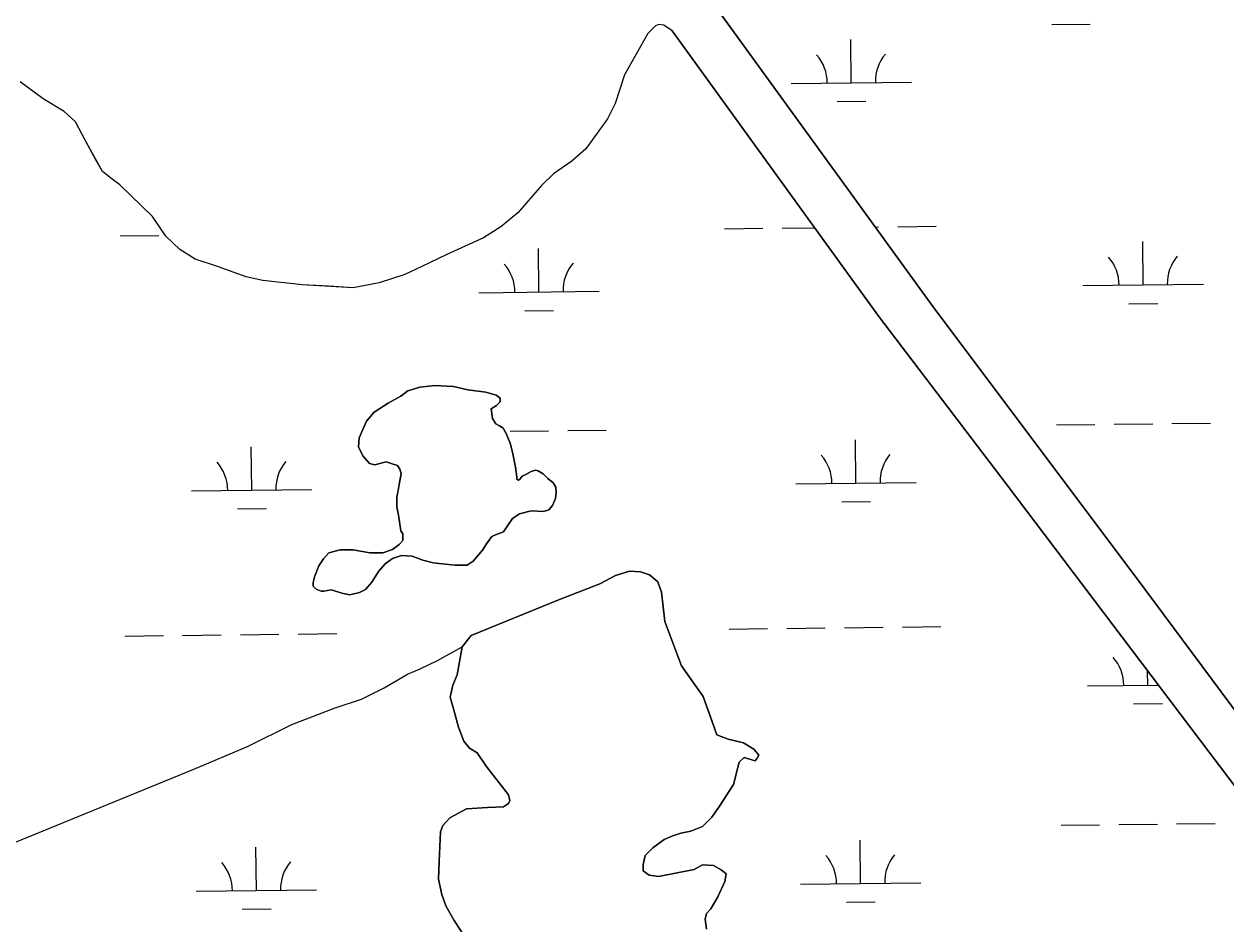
# Model space of a CAD drawing. Extents: x 3684037 to 3722149, y 433263 to 459021.
# Drawn here: x 3715195 to 3716193, y 446565 to 447313 of the extents above; entities that cross this region are included whole.
import ezdxf

# ---------------------------------------------------------------- set-up
doc = ezdxf.new("R2010")
doc.units = 0
doc.layers.add('V-TOPO-SHOR', color=7, linetype='Continuous')
doc.layers.add('V-WETL-SWMP', color=7, linetype='Continuous')

msp = doc.modelspace()

# ---------------------------------------------------------------- linework, layer by layer
at = {"layer": 'V-TOPO-SHOR'}
for points in [[(3715715.89, 447400.7), (3715948.81, 447078.87), (3716125.69, 446843.15), (3716252.28, 446672.62), (3716465.59, 446391.5), (3716643.04, 446151.13), (3716738.43, 446027.15), (3716791.02, 445952.66)], [(3715733, 447307.17), (3715726.04, 447311.84), (3715721.98, 447312.43), (3715719.07, 447311.28), (3715712.66, 447304.91), (3715693.38, 447270.7), (3715685.74, 447246.9), (3715679.31, 447234.14), (3715661.22, 447209.22), (3715649.57, 447198.8), (3715634.43, 447188.4), (3715624.52, 447178.55), (3715604.69, 447155.96), (3715590.71, 447144.39), (3715576.16, 447135.14), (3715545.91, 447121.3), (3715524.96, 447111.49), (3715510.99, 447104.57), (3715489.48, 447097.67), (3715467.97, 447093.67), (3715447.64, 447094.9), (3715425.57, 447096.13), (3715393.05, 447099.73), (3715379.11, 447102.68), (3715355.32, 447111.47), (3715336.75, 447117.34), (3715324, 447125.51), (3715312.41, 447136.59), (3715301.43, 447152.89), (3715274.21, 447179.12), (3715267.84, 447183.79), (3715259.73, 447190.21), (3715254.53, 447199.52), (3715245.29, 447216.4), (3715237.21, 447231.53), (3715227.94, 447240.28), (3715210.54, 447250.79), (3715191.42, 447264.8)], [(3715733, 447307.17), (3715904.65, 447069.72), (3716010.44, 446930.61), (3716211.61, 446664.62), (3716379.24, 446438.81), (3716487.91, 446293.3), (3716678.09, 446038.96), (3716770.01, 445919.64)], [(3715507.64, 446891.68), (3715505.69, 446904.63), (3715504.22, 446911.61), (3715504.24, 446919.57), (3715505.26, 446925.04), (3715506.78, 446933.5), (3715507.79, 446938.97), (3715506.81, 446942.96), (3715504.83, 446945.95), (3715500.35, 446947.46), (3715495.38, 446948.97), (3715485.92, 446946.51), (3715481.44, 446947.52), (3715475.98, 446954.01), (3715472.52, 446961.49), (3715473.04, 446968.96), (3715476.06, 446975.92), (3715479.06, 446982.87), (3715485.56, 446990.32), (3715497.03, 446997.75), (3715507.51, 447003.69), (3715513.5, 447008.15), (3715523.46, 447011.1), (3715535.91, 447012.56), (3715551.34, 447011.51), (3715563.28, 447008.98), (3715578.2, 447006.94), (3715586.66, 447004.42), (3715590.14, 447001.92), (3715590.12, 446998.94), (3715587.13, 446995.96), (3715582.64, 446992.99), (3715583.61, 446985.02), (3715586.58, 446980.53), (3715589.56, 446979.03), (3715592.54, 446977.03), (3715595.02, 446972.54), (3715598.48, 446964.56), (3715600.44, 446957.09), (3715601.42, 446951.61), (3715602.89, 446944.64), (3715603.86, 446936.17), (3715603.85, 446934.68), (3715605.34, 446933.68), (3715606.34, 446934.67), (3715608.34, 446937.15), (3715611.33, 446938.63), (3715615.82, 446941.11), (3715619.31, 446942.09), (3715621.79, 446941.59), (3715625.77, 446939.08), (3715629.74, 446935.09), (3715634.21, 446931.59), (3715636.19, 446928.1), (3715636.67, 446923.62), (3715636.16, 446918.64), (3715633.65, 446912.67), (3715630.65, 446909.2), (3715626.16, 446907.72), (3715615.71, 446908.25), (3715606.25, 446905.79), (3715600.26, 446901.84), (3715596.26, 446895.87), (3715592.76, 446890.91), (3715586.28, 446888.44), (3715583.29, 446886.96), (3715578.79, 446881), (3715575.28, 446875.53), (3715567.79, 446866.6), (3715562.8, 446863.13), (3715552.84, 446863.16), (3715541.9, 446864.19), (3715534.43, 446865.21), (3715525.98, 446867.23), (3715517.03, 446870.75), (3715508.07, 446871.27), (3715500.59, 446868.81), (3715494.6, 446864.35), (3715489.11, 446857.9), (3715483.6, 446848.95), (3715478.11, 446843), (3715473.12, 446840.53), (3715465.15, 446838.56), (3715459.68, 446839.57), (3715449.73, 446842.59), (3715443.75, 446841.62), (3715441.27, 446841.62), (3715437.29, 446843.13), (3715434.81, 446845.63), (3715434.82, 446848.61), (3715435.83, 446853.59), (3715439.34, 446862.54), (3715443.35, 446868.5), (3715447.84, 446873.46), (3715457.31, 446875.92), (3715467.76, 446875.89), (3715482.19, 446873.35), (3715492.64, 446873.32), (3715500.62, 446876.28), (3715506.11, 446880.24), (3715509.1, 446883.72)], [(3715509.1, 446883.72), (3715509.12, 446889.19), (3715507.64, 446891.68)], [(3715561.78, 446552.75), (3715551.96, 446567.86), (3715545.04, 446580.08), (3715541.58, 446589.37), (3715538.73, 446602.15), (3715539.35, 446617.23), (3715540.6, 446641.61), (3715542.35, 446646.82), (3715548.18, 446653.19), (3715562.13, 446660.68), (3715579.54, 446661.79), (3715592.89, 446662.32), (3715596.96, 446665.21), (3715598.14, 446667.53), (3715596.99, 446672.18), (3715578.5, 446696.03), (3715570.99, 446707.08), (3715564.62, 446711.16), (3715560, 446716.98), (3715555.39, 446728.6), (3715551.38, 446743.7), (3715548.51, 446753.58), (3715550.86, 446763.44), (3715554.37, 446772.13), (3715558.51, 446795.33), (3715566.09, 446804.59), (3715639.31, 446834.53), (3715673.01, 446847.76), (3715685.8, 446854.69), (3715697.42, 446858.13), (3715706.7, 446857.52), (3715714.23, 446855.17), (3715721.18, 446849.35), (3715724.05, 446840.63), (3715726.87, 446816.25), (3715736.08, 446791.85), (3715740.68, 446779.64), (3715758.59, 446754.05), (3715766.06, 446733.14), (3715770.09, 446722.09), (3715779.36, 446718.58), (3715792.12, 446715.64), (3715800.81, 446710.39), (3715804.85, 446705.15), (3715803.68, 446702.84), (3715801.94, 446700.52), (3715792.66, 446703.45), (3715788.58, 446699.4), (3715783.88, 446680.85), (3715772.21, 446662.89), (3715765.8, 446653.63), (3715758.23, 446646.11), (3715748.35, 446642.08), (3715740.22, 446640.37), (3715732.67, 446638.07), (3715726.28, 446635.19), (3715716.97, 446628.26), (3715710.57, 446621.9), (3715709.39, 446616.67), (3715708.8, 446614.36), (3715708.78, 446609.13), (3715713.99, 446605.63), (3715721.54, 446604.45), (3715751.15, 446610.15), (3715758.13, 446614.2), (3715767.41, 446613.59), (3715773.78, 446610.08), (3715777.83, 446606.59), (3715776.65, 446600.21), (3715770.81, 446587.46), (3715764.97, 446577.61), (3715761.48, 446573.56), (3715760.3, 446568.92), (3715761.43, 446560.79)], [(3715068.07, 446584), (3715192.19, 446634.86), (3715335.75, 446693.63), (3715380.11, 446712.4), (3715417.01, 446730.7), (3715452.9, 446744.52), (3715474.82, 446751.91), (3715493.77, 446761.31), (3715513.22, 446772.69), (3715523.69, 446777.14), (3715538.15, 446784.06), (3715558.51, 446795.33)]]:
    msp.add_lwpolyline(points, dxfattribs=at)
at = {"layer": 'V-WETL-SWMP'}
for p, q in [((3716048.28, 447312.38), (3716080.28, 447312.76)), ((3715881.77, 447264.01), (3715881.35, 447300.01)), ((3715831.77, 447263.43), (3715931.77, 447264.6)), ((3715869.95, 447248.44), (3715893.95, 447248.72)), ((3715274.44, 447136.88), (3715306.44, 447137.25)), ((3715776.32, 447142.72), (3715808.32, 447143.09)), ((3715824.32, 447143.28), (3715851.25, 447143.59)), ((3715901.55, 447144.16), (3715904.32, 447144.2)), ((3715920.32, 447144.38), (3715952.32, 447144.76)), ((3716124.21, 447096.01), (3716123.8, 447132.01)), ((3715622.33, 447090.18), (3715621.91, 447126.18)), ((3715572.33, 447089.6), (3715672.32, 447090.76)), ((3716074.22, 447095.43), (3716174.21, 447096.59)), ((3716112.39, 447080.44), (3716136.39, 447080.72)), ((3715610.51, 447074.61), (3715634.51, 447074.89)), ((3716052.15, 446979.73), (3716084.15, 446980.1)), ((3716100.15, 446980.29), (3716132.15, 446980.66)), ((3716148.15, 446980.85), (3716180.15, 446981.22)), ((3715598.26, 446974.46), (3715630.26, 446974.83)), ((3715646.26, 446975.02), (3715678.26, 446975.39)), ((3715885.63, 446931.37), (3715885.21, 446967.37)), ((3715383.75, 446925.53), (3715383.34, 446961.53)), ((3715835.63, 446930.79), (3715935.63, 446931.95)), ((3715333.76, 446924.95), (3715433.75, 446926.11)), ((3715371.94, 446909.96), (3715395.93, 446910.24)), ((3715873.81, 446915.8), (3715897.81, 446916.08)), ((3715780.19, 446810.07), (3715812.19, 446810.44)), ((3715828.19, 446810.63), (3715860.18, 446811)), ((3715876.18, 446811.18), (3715908.18, 446811.56)), ((3715924.18, 446811.74), (3715956.18, 446812.12)), ((3715278.32, 446804.23), (3715310.31, 446804.6)), ((3715326.31, 446804.79), (3715358.31, 446805.16)), ((3715374.31, 446805.34), (3715406.31, 446805.72)), ((3715422.31, 446805.9), (3715454.3, 446806.28)), ((3716128.07, 446763.37), (3716127.93, 446775.27)), ((3716078.08, 446762.79), (3716136.85, 446763.47)), ((3716116.25, 446747.8), (3716140.25, 446748.08)), ((3716104.01, 446647.65), (3716136.01, 446648.02)), ((3716152.01, 446648.21), (3716184, 446648.58)), ((3716056.01, 446647.09), (3716088.01, 446647.46)), ((3715387.63, 446592.88), (3715387.21, 446628.88)), ((3715889.5, 446598.72), (3715889.08, 446634.72)), ((3715839.5, 446598.14), (3715939.5, 446599.3)), ((3715337.63, 446592.3), (3715437.62, 446593.46)), ((3715877.68, 446583.15), (3715901.68, 446583.43)), ((3715375.81, 446577.31), (3715399.8, 446577.59))]:
    msp.add_line(p, q, dxfattribs=at)
for points in [[(3716972.95, 445789.5), (3716925.83, 445775.65), (3716791.02, 445952.66), (3716738.43, 446027.15), (3716643.04, 446151.13), (3716465.59, 446391.49), (3716252.28, 446672.62), (3716125.69, 446843.15), (3715948.81, 447078.87), (3715715.89, 447400.7)], [(3716211.61, 446664.62), (3716010.44, 446930.61), (3715904.65, 447069.72), (3715733, 447307.17), (3715726.04, 447311.84), (3715721.98, 447312.43), (3715719.07, 447311.28), (3715712.66, 447304.91), (3715693.38, 447270.7), (3715685.74, 447246.9), (3715679.31, 447234.14), (3715661.22, 447209.22), (3715649.57, 447198.8), (3715634.43, 447188.4), (3715624.52, 447178.55), (3715604.69, 447155.96), (3715590.71, 447144.39), (3715576.16, 447135.14), (3715545.91, 447121.3), (3715524.96, 447111.49), (3715510.99, 447104.57), (3715489.48, 447097.67), (3715467.97, 447093.67), (3715425.57, 447096.13), (3715393.04, 447099.73), (3715379.11, 447102.68), (3715355.32, 447111.47), (3715336.75, 447117.34), (3715324, 447125.51), (3715312.42, 447136.59), (3715301.43, 447152.89), (3715274.21, 447179.12), (3715267.84, 447183.79), (3715259.73, 447190.21), (3715245.29, 447216.4), (3715237.21, 447231.53), (3715227.94, 447240.28), (3715210.54, 447250.79), (3715191.42, 447264.79)], [(3715761.43, 446560.79), (3715760.3, 446568.92), (3715761.48, 446573.56), (3715764.97, 446577.61), (3715770.81, 446587.46), (3715776.65, 446600.21), (3715777.83, 446606.59), (3715773.78, 446610.08), (3715767.41, 446613.58), (3715758.13, 446614.2), (3715751.15, 446610.16), (3715721.54, 446604.45), (3715713.99, 446605.64), (3715708.78, 446609.13), (3715708.8, 446614.36), (3715710.57, 446621.9), (3715716.97, 446628.26), (3715726.28, 446635.19), (3715732.67, 446638.07), (3715740.22, 446640.37), (3715748.35, 446642.08), (3715758.23, 446646.11), (3715765.8, 446653.63), (3715772.21, 446662.9), (3715783.88, 446680.85), (3715788.58, 446699.4), (3715792.66, 446703.45), (3715801.94, 446700.52), (3715803.68, 446702.83), (3715804.85, 446705.15), (3715800.81, 446710.39), (3715792.12, 446715.64), (3715779.36, 446718.58), (3715770.09, 446722.1), (3715758.59, 446754.05), (3715740.68, 446779.64), (3715726.87, 446816.25), (3715724.05, 446840.63), (3715721.18, 446849.35), (3715714.23, 446855.17), (3715706.7, 446857.52), (3715697.42, 446858.13), (3715685.8, 446854.68), (3715673.01, 446847.76), (3715639.31, 446834.53), (3715566.09, 446804.59), (3715558.51, 446795.33), (3715554.37, 446772.13), (3715550.86, 446763.44), (3715548.51, 446753.58), (3715551.38, 446743.71), (3715555.39, 446728.6), (3715560, 446716.98), (3715564.62, 446711.16), (3715570.99, 446707.08), (3715578.5, 446696.03), (3715596.99, 446672.18), (3715598.13, 446667.53), (3715596.97, 446665.21), (3715592.89, 446662.32), (3715579.54, 446661.79), (3715562.13, 446660.68), (3715548.18, 446653.19), (3715542.35, 446646.82), (3715540.6, 446641.6), (3715539.36, 446617.23), (3715538.73, 446602.15), (3715541.59, 446589.37), (3715545.04, 446580.08), (3715551.96, 446567.87), (3715561.78, 446552.75)]]:
    msp.add_lwpolyline(points, dxfattribs=at)
msp.add_lwpolyline([(3715482.19, 446873.35), (3715467.76, 446875.89), (3715457.31, 446875.92), (3715447.84, 446873.46), (3715443.35, 446868.5), (3715439.34, 446862.54), (3715435.83, 446853.59), (3715434.82, 446848.62), (3715434.81, 446845.63), (3715437.29, 446843.13), (3715441.27, 446841.63), (3715443.75, 446841.62), (3715449.73, 446842.59), (3715459.68, 446839.57), (3715465.15, 446838.56), (3715473.12, 446840.53), (3715478.11, 446843), (3715483.6, 446848.95), (3715489.11, 446857.9), (3715494.6, 446864.35), (3715500.59, 446868.81), (3715508.07, 446871.27), (3715517.03, 446870.75), (3715525.98, 446867.23), (3715534.43, 446865.21), (3715541.89, 446864.19), (3715552.84, 446863.16), (3715562.8, 446863.13), (3715567.79, 446866.6), (3715575.28, 446875.53), (3715578.79, 446881), (3715583.29, 446886.96), (3715586.28, 446888.44), (3715592.76, 446890.91), (3715596.26, 446895.87), (3715600.26, 446901.83), (3715606.25, 446905.8), (3715615.71, 446908.25), (3715626.16, 446907.72), (3715630.65, 446909.2), (3715633.65, 446912.67), (3715636.16, 446918.64), (3715636.67, 446923.62), (3715636.19, 446928.1), (3715634.21, 446931.59), (3715629.74, 446935.09), (3715625.77, 446939.08), (3715621.79, 446941.59), (3715619.31, 446942.09), (3715615.82, 446941.11), (3715611.33, 446938.63), (3715608.34, 446937.15), (3715606.34, 446934.67), (3715605.34, 446933.68), (3715603.85, 446934.68), (3715603.86, 446936.17), (3715602.89, 446944.64), (3715601.42, 446951.61), (3715600.44, 446957.09), (3715598.48, 446964.56), (3715595.02, 446972.54), (3715592.54, 446977.03), (3715589.56, 446979.03), (3715586.58, 446980.53), (3715583.61, 446985.02), (3715582.64, 446992.99), (3715587.13, 446995.96), (3715590.12, 446998.94), (3715590.14, 447001.92), (3715586.66, 447004.42), (3715578.2, 447006.94), (3715563.28, 447008.98), (3715551.34, 447011.51), (3715535.91, 447012.55), (3715523.46, 447011.1), (3715513.5, 447008.15), (3715507.51, 447003.69), (3715497.03, 446997.75), (3715485.56, 446990.32), (3715479.06, 446982.88), (3715473.04, 446968.96), (3715472.52, 446961.49), (3715475.98, 446954.01), (3715481.44, 446947.52), (3715485.91, 446946.51), (3715495.38, 446948.97), (3715500.35, 446947.46), (3715504.83, 446945.95), (3715506.81, 446942.96), (3715507.79, 446938.97), (3715504.24, 446919.57), (3715504.22, 446911.61), (3715505.69, 446904.63), (3715507.64, 446891.68), (3715509.12, 446889.19), (3715509.1, 446883.72), (3715506.11, 446880.24), (3715500.62, 446876.28), (3715492.64, 446873.32)], close=True, dxfattribs=at)
for centre, start, end in [((3715826.53, 447263.85), 359.89487, 41.43853), ((3715937, 447265.13), 139.89486, 181.43852), ((3716068.97, 447095.84), 359.89487, 41.43853), ((3716179.45, 447097.13), 139.89486, 181.43852), ((3715567.08, 447090.01), 359.89487, 41.43853), ((3715677.56, 447091.3), 139.89486, 181.43852), ((3715328.51, 446925.37), 359.89487, 41.43853), ((3715438.99, 446926.65), 139.89486, 181.43852), ((3715830.38, 446931.21), 359.89487, 41.43853), ((3715940.86, 446932.49), 139.89486, 181.43852), ((3716072.83, 446763.2), 359.89487, 41.43853), ((3715834.25, 446598.55), 359.89487, 41.43853), ((3715944.73, 446599.84), 139.89486, 181.43852), ((3715332.38, 446592.71), 359.89487, 41.43853), ((3715442.86, 446594), 139.89486, 181.43852)]:
    msp.add_arc(centre, 35.25, start, end, dxfattribs=at)

doc.saveas('drawing.dxf')
